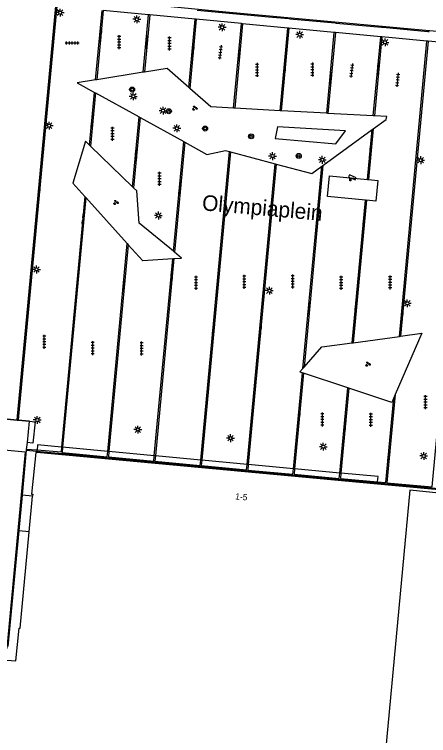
# Model space of a CAD drawing. Extents: x 132994 to 136000, y 393499 to 395512.
# Drawn here: x 133361.1 to 133427.3, y 394503.7 to 394619.1 of the extents above; entities that cross this region are included whole.
import ezdxf

# ---------------------------------------------------------------- set-up
doc = ezdxf.new("R2010")
doc.units = 0
for name, color, linetype in [('gg-afsc-muur', 7, 'Continuous'), ('gg-anno-huisnummerreeks BGT', 7, 'Continuous'), ('gg-anno-openbare ruimte label', 7, 'Continuous'), ('gg-bbg-hoofdgebouw', 7, 'Continuous'), ('gg-bbg-onder overbouw', 7, 'Continuous'), ('gg-bbg-overig bouwwerk', 7, 'Continuous'), ('gg-bbg-pand onderbouw', 7, 'Continuous'), ('gg-bbg-pand overbouw', 7, 'Continuous'), ('gg-knt-trap', 7, 'Continuous'), ('gg-knt-verharding', 7, 'Continuous'), ('gt-grn-afwateringsgoot', 7, 'Continuous'), ('gt-symb-afwateringsgoot', 7, 'Continuous'), ('gt-symb-boom', 7, 'Continuous'), ('gt-symb-camera', 7, 'Continuous'), ('gt-symb-groenvak', 7, 'Continuous'), ('gt-symb-lichtmast', 7, 'Continuous'), ('gt-symb-tegel verharding', 7, 'Continuous')]:
    doc.layers.add(name, color=color, linetype=linetype)

# ---------------------------------------------------------------- blocks, each defined once
blk = doc.blocks.new('gt0-LMAST')
at = {"layer": 'gt-symb-lichtmast'}
for p, q in [((-0.18, 0.17), (-0.45, 0.44)), ((0, 0.25), (0, 0.62)), ((0.17, 0.17), (0.44, 0.44)), ((-0.25, 0), (-0.63, 0)), ((-0.18, -0.18), (-0.45, -0.45)), ((0, -0.25), (0, -0.63)), ((0.44, -0.45), (0.17, -0.18)), ((0.25, 0), (0.62, 0))]:
    blk.add_line(p, q, dxfattribs=at)
blk.add_circle((0, 0), 0.25, dxfattribs=at)
blk = doc.blocks.new('gt0-TEG1')
at = {"layer": 'gt-symb-tegel verharding'}
for p, q in [((-1.13, 0), (1.12, 0)), ((-0.9, -0.25), (-0.9, 0.25)), ((-0.45, -0.25), (-0.45, 0.25)), ((0, -0.25), (0, 0.25)), ((0.45, -0.25), (0.45, 0.25)), ((0.9, -0.25), (0.9, 0.25))]:
    blk.add_line(p, q, dxfattribs=at)
blk = doc.blocks.new('gt0-AFWGT')
at = {"layer": 'gt-symb-afwateringsgoot'}
for p, q in [((-1.08, 0), (-0.73, 0)), ((-0.23, 0), (0.22, 0)), ((0.72, 0), (1.07, 0))]:
    blk.add_line(p, q, dxfattribs=at)
for points in [[(-0.73, 0.08), (-0.23, 0.08), (-0.23, -0.08), (-0.73, -0.08)], [(0.22, 0.08), (0.72, 0.08), (0.72, -0.08), (0.22, -0.08)]]:
    blk.add_lwpolyline(points, close=True, dxfattribs=at)
blk = doc.blocks.new('gt0-AFWGT_1')
at = {"layer": 'gt-symb-afwateringsgoot'}
for p, q in [((-1.08, 0), (-0.73, 0)), ((-0.23, 0), (0.22, 0)), ((0.72, 0), (1.07, 0))]:
    blk.add_line(p, q, dxfattribs=at)
for points in [[(-0.73, 0.08), (-0.23, 0.08), (-0.23, -0.08), (-0.73, -0.08)], [(0.22, 0.08), (0.72, 0.08), (0.72, -0.08), (0.22, -0.08)]]:
    blk.add_lwpolyline(points, close=True, dxfattribs=at)
blk = doc.blocks.new('gt0-GRVAK')
at = {"layer": 'gt-symb-groenvak'}
for p, q in [((-0.11, 0.19), (-0.23, 0.24)), ((-0.18, 0.15), (0.09, 0.15)), ((-0.09, 0.21), (-0.16, 0.32)), ((-0.05, 0.21), (-0.05, 0.39)), ((0, 0.21), (0.06, 0.32)), ((0.01, 0.19), (0.13, 0.24)), ((0.26, -0.05), (0.2, 0.06)), ((0.3, -0.05), (0.3, 0.13)), ((0.35, -0.05), (0.41, 0.06)), ((-0.25, -0.23), (-0.36, -0.18)), ((-0.32, -0.26), (-0.05, -0.26)), ((-0.23, -0.21), (-0.29, -0.1)), ((-0.18, -0.2), (-0.18, -0.02)), ((-0.14, -0.21), (-0.07, -0.1)), ((-0.12, -0.23), (0, -0.18)), ((0.24, -0.07), (0.12, -0.02)), ((0.17, -0.11), (0.44, -0.11)), ((0.37, -0.07), (0.49, -0.02))]:
    blk.add_line(p, q, dxfattribs=at)
blk = doc.blocks.new('gt0-CAMERA')
at = {"layer": 'gt-symb-camera'}
for points in [[(0.07, 0.48), (0.75, 0.16), (0.92, 0.51), (-0.12, 1), (-0.28, 0.65), (-0.07, 0.55)], [(0.07, 0.48), (0.07, 0), (-0.07, 0), (-0.07, 0.55)]]:
    blk.add_lwpolyline(points, dxfattribs=at)
blk = doc.blocks.new('gt0-BOOM')
at = {"layer": 'gt-symb-boom'}
for radius in [0.4, 0.2]:
    blk.add_circle((0, 0), radius, dxfattribs=at)

msp = doc.modelspace()

# ---------------------------------------------------------------- linework, layer by layer
at = {"layer": 'gg-afsc-muur'}
for p, q in [((133381.66, 394609.84), (133374.23, 394608.64)), ((133381.86, 394609.87), (133381.66, 394609.84)), ((133374.23, 394608.64), (133374.05, 394608.61)), ((133373.87, 394606.62), (133374.03, 394606.53)), ((133374.03, 394606.53), (133380.99, 394602.69)), ((133389.12, 394607.26), (133388.96, 394607.4)), ((133396.3, 394604.09), (133396.11, 394604.1)), ((133403.58, 394603.68), (133396.3, 394604.09)), ((133403.75, 394603.67), (133403.58, 394603.68)), ((133411.03, 394603.27), (133403.75, 394603.67)), ((133411.2, 394603.26), (133411.03, 394603.27)), ((133418.48, 394602.86), (133411.2, 394603.26)), ((133418.65, 394602.85), (133418.48, 394602.86)), ((133380.99, 394602.69), (133381.18, 394602.59)), ((133381.18, 394602.59), (133388.15, 394598.74)), ((133410.42, 394594.94), (133418.27, 394600.65)), ((133418.27, 394600.65), (133418.46, 394600.79)), ((133388.15, 394598.74), (133388.32, 394598.65)), ((133373.24, 394598.01), (133373.08, 394598.17)), ((133379.95, 394591.49), (133373.24, 394598.01)), ((133395.47, 394597.16), (133395.65, 394597.11)), ((133395.65, 394597.11), (133402.79, 394595.2)), ((133402.79, 394595.2), (133402.95, 394595.15)), ((133410.24, 394594.81), (133410.42, 394594.94)), ((133380.12, 394591.32), (133379.95, 394591.49)), ((133372.32, 394589.96), (133372.47, 394589.79)), ((133372.47, 394589.79), (133379.1, 394582.43)), ((133379.1, 394582.43), (133379.27, 394582.24)), ((133386.67, 394581.04), (133386.5, 394581.18)), ((133386.39, 394580), (133386.58, 394580.01)), ((133415.26, 394566.55), (133422.66, 394567.56)), ((133422.66, 394567.56), (133422.85, 394567.59)), ((133415.08, 394566.53), (133415.26, 394566.55)), ((133407.2, 394562.43), (133407.4, 394562.66)), ((133407.31, 394561.68), (133407.14, 394561.73)), ((133414.4, 394559.32), (133407.31, 394561.68)), ((133414.57, 394559.26), (133414.4, 394559.32)), ((133421.98, 394558.27), (133421.74, 394557.73))]:
    msp.add_line(p, q, dxfattribs=at)
for points in [[(133388.96, 394607.4), (133385.47, 394610.46), (133381.86, 394609.87)], [(133374.05, 394608.61), (133371.12, 394608.14), (133373.87, 394606.62)], [(133396.11, 394604.1), (133392.5, 394604.3), (133389.12, 394607.26)], [(133418.46, 394600.79), (133420.52, 394602.29), (133420.62, 394602.74), (133418.65, 394602.85)], [(133412.49, 394598.36), (133414.02, 394600.46), (133403.17, 394601.09), (133402.76, 394599.25), (133412.49, 394598.36)], [(133373.08, 394598.17), (133372.42, 394598.81), (133370.42, 394592.06), (133372.32, 394589.96)], [(133388.32, 394598.65), (133391.83, 394596.7), (133394.81, 394597.33), (133395.47, 394597.16)], [(133402.95, 394595.15), (133408.62, 394593.63), (133410.24, 394594.81)], [(133386.5, 394581.18), (133381.04, 394585.7), (133380.63, 394590.84), (133380.12, 394591.32)], [(133386.39, 394580), (133381.62, 394579.64), (133379.27, 394582.24)], [(133386.58, 394580.01), (133387.81, 394580.1), (133386.67, 394581.04)], [(133422.85, 394567.59), (133426.26, 394568.06), (133421.98, 394558.27)], [(133407.4, 394562.66), (133410.25, 394565.87), (133415.08, 394566.53)], [(133407.2, 394562.43), (133406.71, 394561.88), (133407.14, 394561.73)], [(133421.74, 394557.73), (133421.42, 394556.98), (133414.57, 394559.26)], [(133431.07, 394542.27), (133424.3, 394542.93), (133420.06, 394497.18), (133435.84, 394495.7)]]:
    msp.add_lwpolyline(points, dxfattribs=at)
at = {"layer": 'gg-bbg-hoofdgebouw'}
for p, q in [((133430.72, 394542.81), (133419.14, 394543.89)), ((133363.43, 394536.27), (133363.96, 394541.99))]:
    msp.add_line(p, q, dxfattribs=at)
for points in [[(133437.92, 394615.5), (133394.87, 394619.46), (133366.31, 394622.27)], [(133364.64, 394548.96), (133364.46, 394548.97), (133363.81, 394542.33), (133363.99, 394542.32), (133363.96, 394541.99)], [(133359.8, 394515.76), (133361.27, 394515.63), (133361.79, 394520.86), (133362, 394520.84), (133363.43, 394536.27)]]:
    msp.add_lwpolyline(points, dxfattribs=at)
at = {"layer": 'gg-bbg-onder overbouw'}
msp.add_line((133419.14, 394543.89), (133364.64, 394548.96), dxfattribs=at)
at = {"layer": 'gg-bbg-overig bouwwerk'}
for p, q in [((133417.53, 394592.69), (133417.7, 394592.67)), ((133417.22, 394589.38), (133417.39, 394589.37))]:
    msp.add_line(p, q, dxfattribs=at)
for points in [[(133417.22, 394589.38), (133411.16, 394589.95), (133411.47, 394593.26), (133417.53, 394592.69)], [(133417.7, 394592.67), (133419.21, 394592.53), (133418.9, 394589.23), (133417.39, 394589.37)], [(133349.74, 394518.58), (133352.69, 394550.07), (133362.77, 394549.09), (133359.82, 394517.6), (133349.74, 394518.58)]]:
    msp.add_lwpolyline(points, dxfattribs=at)
at = {"layer": 'gg-bbg-pand onderbouw'}
for p, q in [((133390.29, 394619.76), (133401.71, 394618.72)), ((133401.71, 394618.72), (133404.96, 394618.42)), ((133404.96, 394618.42), (133405.12, 394618.41)), ((133405.12, 394618.41), (133412.38, 394617.73)), ((133412.38, 394617.73), (133412.55, 394617.72)), ((133412.55, 394617.72), (133419.81, 394617.05)), ((133419.81, 394617.05), (133419.98, 394617.03)), ((133419.98, 394617.03), (133427.21, 394616.36)), ((133427.21, 394616.36), (133427.39, 394616.35)), ((133354.25, 394554.91), (133361.48, 394554.23)), ((133361.48, 394554.23), (133361.68, 394554.21)), ((133363.39, 394553.98), (133363.07, 394550.58)), ((133363.07, 394550.58), (133362.96, 394549.47)), ((133362.95, 394549.36), (133362.27, 394542.14)), ((133362.96, 394549.47), (133362.95, 394549.36)), ((133362.27, 394542.14), (133361.74, 394536.46)), ((133361.74, 394536.46), (133360, 394517.9))]:
    msp.add_line(p, q, dxfattribs=at)
msp.add_lwpolyline([(133361.68, 394554.21), (133363.39, 394554.05), (133363.39, 394553.98)], dxfattribs=at)
at = {"layer": 'gg-bbg-pand overbouw'}
for p, q in [((133368.75, 394549.82), (133368.58, 394549.83)), ((133375.99, 394549.14), (133368.75, 394549.82)), ((133364.66, 394549.2), (133364.64, 394548.96)), ((133364.67, 394549.33), (133364.66, 394549.2)), ((133376.18, 394549.12), (133375.99, 394549.14)), ((133383.44, 394548.45), (133376.18, 394549.12)), ((133383.62, 394548.43), (133383.44, 394548.45)), ((133390.86, 394547.76), (133383.62, 394548.43)), ((133391.05, 394547.74), (133390.86, 394547.76)), ((133398.29, 394547.06), (133391.05, 394547.74)), ((133398.47, 394547.05), (133398.29, 394547.06)), ((133405.7, 394546.37), (133398.47, 394547.05)), ((133405.88, 394546.36), (133405.7, 394546.37)), ((133413.12, 394545.68), (133405.88, 394546.36)), ((133413.3, 394545.66), (133413.12, 394545.68)), ((133419.14, 394543.89), (133419.16, 394544.12)), ((133419.16, 394544.12), (133419.17, 394544.29))]:
    msp.add_line(p, q, dxfattribs=at)
for points in [[(133368.58, 394549.83), (133364.75, 394550.19), (133364.67, 394549.33)], [(133419.17, 394544.29), (133419.25, 394545.11), (133413.3, 394545.66)]]:
    msp.add_lwpolyline(points, dxfattribs=at)
at = {"layer": 'gg-knt-trap'}
for p, q in [((133363.96, 394541.99), (133362.27, 394542.14)), ((133363.43, 394536.27), (133361.74, 394536.46))]:
    msp.add_line(p, q, dxfattribs=at)
at = {"layer": 'gg-knt-verharding'}
for p, q in [((133382.52, 394619.03), (133375.26, 394619.72)), ((133382.71, 394619.01), (133382.52, 394619.03)), ((133389.98, 394618.32), (133382.71, 394619.01)), ((133390.15, 394618.31), (133389.98, 394618.32)), ((133397.37, 394617.62), (133390.15, 394618.31)), ((133397.56, 394617.61), (133397.37, 394617.62)), ((133404.82, 394616.92), (133397.56, 394617.61)), ((133404.98, 394616.91), (133404.82, 394616.92)), ((133412.24, 394616.22), (133404.98, 394616.91)), ((133412.41, 394616.2), (133412.24, 394616.22)), ((133419.67, 394615.52), (133412.41, 394616.2)), ((133419.84, 394615.5), (133419.67, 394615.52)), ((133427.06, 394614.82), (133419.84, 394615.5)), ((133427.25, 394614.8), (133427.06, 394614.82)), ((133434.5, 394614.11), (133427.25, 394614.8)), ((133354.25, 394554.86), (133361.48, 394554.16)), ((133361.48, 394554.16), (133361.68, 394554.14)), ((133361.68, 394554.14), (133363.39, 394553.98))]:
    msp.add_line(p, q, dxfattribs=at)
msp.add_lwpolyline([(133363.39, 394553.98), (133364.35, 394553.88), (133364.01, 394550.47), (133363.07, 394550.58)], dxfattribs=at)
at = {"layer": 'gt-grn-afwateringsgoot'}
for p, q in [((133361.48, 394554.23), (133367.66, 394620.43)), ((133367.83, 394620.42), (133361.68, 394554.21)), ((133374.05, 394608.61), (133375.09, 394619.73)), ((133375.26, 394619.72), (133374.23, 394608.64)), ((133381.66, 394609.84), (133382.52, 394619.03)), ((133382.71, 394619.01), (133381.86, 394609.87)), ((133388.96, 394607.4), (133389.98, 394618.32)), ((133390.15, 394618.31), (133389.12, 394607.26)), ((133396.11, 394604.1), (133397.37, 394617.62)), ((133397.56, 394617.61), (133396.3, 394604.09)), ((133403.58, 394603.68), (133404.82, 394616.92)), ((133404.98, 394616.91), (133403.75, 394603.67)), ((133411.03, 394603.27), (133412.24, 394616.22)), ((133412.41, 394616.2), (133411.2, 394603.26)), ((133418.48, 394602.86), (133419.67, 394615.52)), ((133419.84, 394615.5), (133418.65, 394602.85)), ((133422.66, 394567.56), (133427.06, 394614.82)), ((133427.25, 394614.8), (133422.85, 394567.59)), ((133373.08, 394598.17), (133373.87, 394606.62)), ((133374.03, 394606.53), (133373.24, 394598.01)), ((133379.95, 394591.49), (133380.99, 394602.69)), ((133381.18, 394602.59), (133380.12, 394591.32)), ((133417.53, 394592.69), (133418.27, 394600.65)), ((133418.46, 394600.79), (133417.7, 394592.67)), ((133386.5, 394581.18), (133388.15, 394598.74)), ((133388.32, 394598.65), (133386.67, 394581.04)), ((133390.86, 394547.76), (133395.47, 394597.16)), ((133395.65, 394597.11), (133391.05, 394547.74)), ((133398.29, 394547.06), (133402.79, 394595.2)), ((133402.95, 394595.15), (133398.47, 394547.05)), ((133407.2, 394562.43), (133410.24, 394594.81)), ((133410.42, 394594.94), (133407.4, 394562.66)), ((133372.32, 394589.96), (133368.58, 394549.83)), ((133372.47, 394589.79), (133368.75, 394549.82)), ((133415.08, 394566.53), (133417.22, 394589.38)), ((133417.39, 394589.37), (133415.26, 394566.55)), ((133375.99, 394549.14), (133379.1, 394582.43)), ((133379.27, 394582.24), (133376.18, 394549.12)), ((133383.44, 394548.45), (133386.39, 394580)), ((133386.58, 394580.01), (133383.62, 394548.43)), ((133405.7, 394546.37), (133407.14, 394561.73)), ((133407.31, 394561.68), (133405.88, 394546.36)), ((133413.12, 394545.68), (133414.4, 394559.32)), ((133414.57, 394559.26), (133413.3, 394545.66)), ((133361.48, 394554.16), (133361.48, 394554.23)), ((133361.68, 394554.21), (133361.68, 394554.14)), ((133362.95, 394549.36), (133364.66, 394549.2)), ((133364.67, 394549.33), (133362.96, 394549.47)), ((133364.66, 394549.2), (133419.16, 394544.12)), ((133419.16, 394544.12), (133430.74, 394543.04))]:
    msp.add_line(p, q, dxfattribs=at)
for points in [[(133421.98, 394558.27), (133420.66, 394544.13), (133427.87, 394543.47), (133434.5, 394614.11)], [(133419.17, 394544.29), (133420.48, 394544.17), (133421.74, 394557.73)], [(133368.58, 394549.83), (133368.51, 394549.01), (133364.67, 394549.33)], [(133368.75, 394549.82), (133368.67, 394548.97), (133375.91, 394548.3), (133375.99, 394549.14)], [(133376.18, 394549.12), (133376.1, 394548.28), (133383.36, 394547.6), (133383.44, 394548.45)], [(133383.62, 394548.43), (133383.54, 394547.57), (133390.78, 394546.89), (133390.86, 394547.76)], [(133391.05, 394547.74), (133390.96, 394546.88), (133398.21, 394546.2), (133398.29, 394547.06)], [(133398.47, 394547.05), (133398.39, 394546.17), (133405.62, 394545.51), (133405.7, 394546.37)], [(133405.88, 394546.36), (133405.8, 394545.49), (133413.04, 394544.84), (133413.12, 394545.68)], [(133413.3, 394545.66), (133413.22, 394544.83), (133419.17, 394544.29)]]:
    msp.add_lwpolyline(points, dxfattribs=at)

# ---------------------------------------------------------------- block references
at = {"layer": 'gt-symb-afwateringsgoot'}
for name, p, xscale, yscale, rotation in [('gt0-AFWGT_1', (133374.82, 394615.71), 0.9999707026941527, 0.9999707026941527, 84.65643121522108), ('gt0-AFWGT_1', (133382.22, 394614.68), 0.9999707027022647, 0.9999707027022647, 84.6564312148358), ('gt0-AFWGT_1', (133389.59, 394613.17), 0.9999707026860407, 0.9999707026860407, 84.65643121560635), ('gt0-AFWGT_1', (133397.02, 394612.75), 0.9999707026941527, 0.9999707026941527, 84.65643121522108), ('gt0-AFWGT_1', (133404.3, 394610.52), 0.9999707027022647, 0.9999707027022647, 84.6564312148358), ('gt0-AFWGT_1', (133419.28, 394610.53), 0.999970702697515, 0.9999707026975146, 84.6564312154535), ('gt0-AFWGT_1', (133411.63, 394608.77), 0.9999707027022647, 0.9999707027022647, 84.6564312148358), ('gt0-AFWGT_1', (133373.5, 394601.85), 0.9999707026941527, 0.9999707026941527, 84.65643121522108), ('gt0-AFWGT_1', (133380.51, 394596.49), 0.9999707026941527, 0.9999707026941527, 84.65643121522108), ('gt0-AFWGT_1', (133418.01, 394596.98), 0.999970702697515, 0.9999707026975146, 84.6564312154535), ('gt0-AFWGT_1', (133364.95, 394590.35), 0.9999707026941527, 0.9999707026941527, 84.65643121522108), ('gt0-AFWGT_1', (133387.53, 394591.16), 0.999970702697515, 0.9999707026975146, 84.6564312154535), ('gt0-AFWGT_1', (133372.06, 394586.33), 0.999970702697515, 0.9999707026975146, 84.6564312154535), ('gt0-AFWGT_1', (133416.89, 394585.03), 0.999970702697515, 0.9999707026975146, 84.6564312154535), ('gt0-AFWGT_1', (133386.22, 394577.16), 0.999970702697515, 0.9999707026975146, 84.6564312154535), ('gt0-AFWGT_1', (133378.56, 394575.73), 0.9999707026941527, 0.9999707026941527, 84.65643121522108), ('gt0-AFWGT_1', (133408.2, 394572.2), 0.999970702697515, 0.9999707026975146, 84.6564312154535), ('gt0-AFWGT_1', (133415.73, 394572.61), 0.999970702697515, 0.9999707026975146, 84.6564312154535), ('gt0-AFWGT', (133423.04, 394570.58), 0.9999707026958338, 0.9999707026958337, 84.65643121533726), ('gt0-AFWGT_1', (133392.9, 394568.77), 0.9999707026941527, 0.9999707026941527, 84.65643121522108), ('gt0-AFWGT_1', (133400.37, 394568.34), 0.9999707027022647, 0.9999707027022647, 84.6564312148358), ('gt0-AFWGT_1', (133406.55, 394554.48), 0.9999707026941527, 0.9999707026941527, 84.65643121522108), ('gt0-AFWGT_1', (133413.94, 394553.34), 0.9999707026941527, 0.9999707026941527, 84.65643121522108), ('gt0-AFWGT_1', (133420.96, 394548.39), 0.999970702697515, 0.9999707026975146, 84.6564312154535)]:
    msp.add_blockref(name, p, dxfattribs=dict(at, xscale=xscale, yscale=yscale, rotation=rotation))
at = {"layer": 'gt-symb-boom'}
for p in [(133379.89, 394607.07), (133385.77, 394603.6), (133391.57, 394600.83), (133398.92, 394599.58), (133406.54, 394596.44)]:
    msp.add_blockref('gt0-BOOM', p, dxfattribs=at)
at = {"layer": 'gt-symb-camera'}
msp.add_blockref('gt0-CAMERA', (133414.81, 394592.44), dxfattribs=at)
at = {"layer": 'gt-symb-groenvak'}
for p in [(133389.9, 394604.1), (133377.28, 394589), (133417.61, 394563.12)]:
    msp.add_blockref('gt0-GRVAK', p, dxfattribs=at)
at = {"layer": 'gt-symb-lichtmast'}
for p in [(133368.37, 394619.39), (133380.65, 394618.31), (133394.29, 394617.04), (133406.7, 394615.87), (133420.35, 394614.62), (133380.07, 394605.98), (133384.84, 394603.69), (133366.62, 394601.3), (133387.05, 394600.87), (133402.36, 394596.42), (133410.32, 394595.82), (133426.07, 394595.77), (133384.09, 394586.91), (133364.59, 394578.28), (133401.86, 394574.89), (133423.92, 394572.86), (133364.71, 394554.19), (133380.81, 394552.65), (133395.63, 394551.27), (133410.48, 394549.91), (133426.54, 394548.42)]:
    msp.add_blockref('gt0-LMAST', p, dxfattribs=at)
at = {"layer": 'gt-symb-tegel verharding'}
for p, rotation in [((133377.82, 394614.64), 90), ((133385.87, 394614.43), 90), ((133394.01, 394613.05), -96.60603415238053), ((133399.87, 394610.24), -90.00000000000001), ((133408.73, 394610.26), -90.00000000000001), ((133415.01, 394610.12), -96.14399576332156), ((133422.36, 394608.63), -95.39146339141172), ((133376.74, 394600), 90), ((133384.26, 394592.77), 90), ((133405.59, 394576.35), 90), ((133390.11, 394576.15), 90), ((133397.84, 394576.28), 90), ((133413.33, 394576.15), 90), ((133421.18, 394576.21), 90), ((133365.83, 394566.69), 90), ((133373.58, 394565.67), 90), ((133381.41, 394565.62), 90), ((133426.82, 394557.02), 90), ((133410.33, 394554.25), 90), ((133418.09, 394554.22), 90)]:
    msp.add_blockref('gt0-TEG1', p, dxfattribs=dict(at, rotation=rotation))
msp.add_blockref('gt0-TEG1', (133370.3, 394614.53), dxfattribs=at)

# ---------------------------------------------------------------- texts
at = {"layer": 'gg-anno-huisnummerreeks BGT'}
msp.add_text('1-5', height=1, rotation=354.7, dxfattribs=at).set_placement((133396.36, 394541.48))
at = {"layer": 'gg-anno-openbare ruimte label'}
msp.add_text('Olympiaplein', height=2.5, rotation=355, dxfattribs=at).set_placement((133391, 394587.75))

doc.saveas('drawing.dxf')
